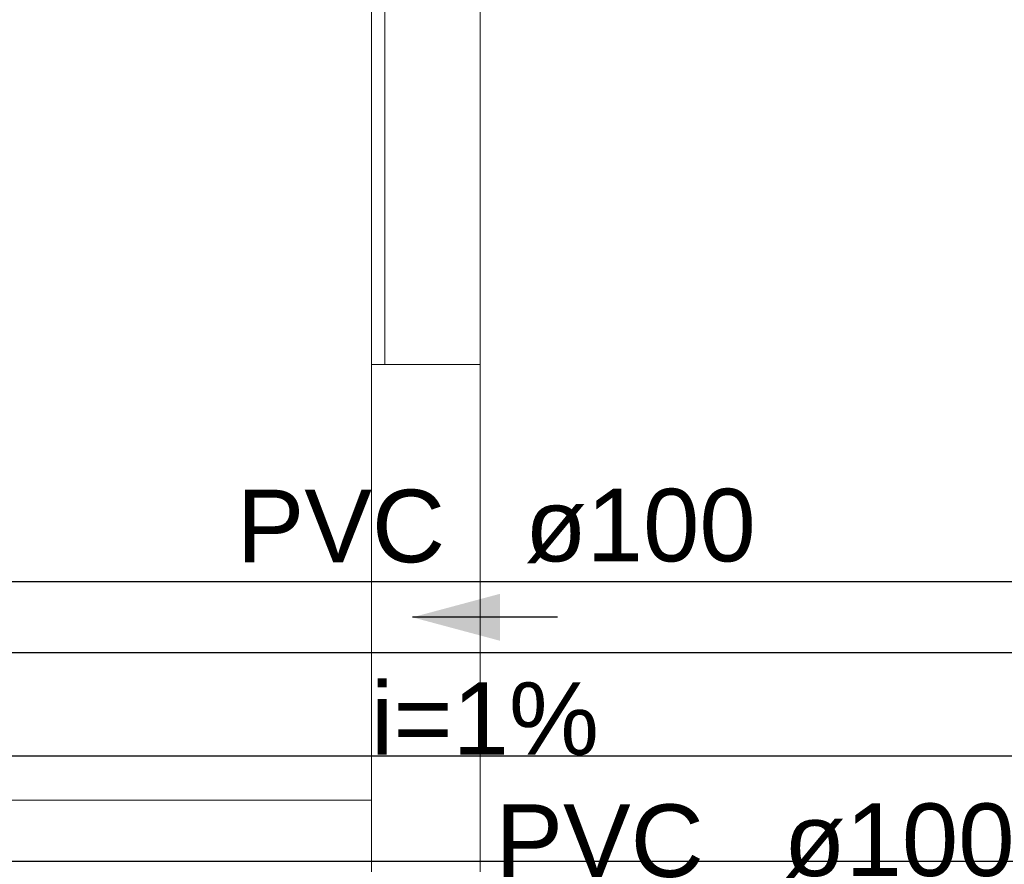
# Model space of a CAD drawing. Header units: millimetres. Extents: x -261 to 187, y -214 to 106.
# Tile 513 of 656: x -215.19 to -213.83, y 4.52 to 5.69. Entities that reach past the tile are written whole.
import ezdxf

# ---------------------------------------------------------------- set-up
doc = ezdxf.new("R2010")
doc.units = ezdxf.units.MM
doc.header["$LTSCALE"] = 0.005
doc.header["$MEASUREMENT"] = 0
doc.linetypes.add('NULL', pattern=[0])
for name, color, linetype, lineweight in [('AP-Condutos', 4, 'Continuous', 25), ('AP-Sentido conduto', 9, 'Continuous', 30), ('AP-Textos conduto', 7, 'Continuous', 9), ('IFC-Laje-Contorno', 9, 'Continuous', 5), ('IFC-Parede-Contorno', 9, 'Continuous', 5)]:
    doc.layers.add(name, color=color, linetype=linetype, lineweight=lineweight)
doc.styles.add('Arial', font='arial.ttf')

msp = doc.modelspace()

# ---------------------------------------------------------------- hatches: boundary and pattern name
at = {"layer": 'AP-Sentido conduto', "linetype": 'Continuous'}
msp.add_hatch(color=7, dxfattribs=at).paths.add_polyline_path([(-214.6481, 4.8602), (-214.5272, 4.8278), (-214.5272, 4.8926)])

# ---------------------------------------------------------------- linework, layer by layer
at = {"layer": 'AP-Condutos'}
for p, q in [((-211.9683, 4.9093), (-217.158, 4.9093)), ((-211.9683, 4.8111), (-217.158, 4.8111)), ((-212.3299, 4.6683), (-221.949, 4.6683)), ((-212.3299, 4.5231), (-221.949, 4.5231))]:
    msp.add_line(p, q, dxfattribs=at)
at = {"layer": 'AP-Sentido conduto'}
msp.add_lwpolyline([(-214.4478, 4.8602), (-214.6481, 4.8602)], dxfattribs=at)
at = {"layer": 'IFC-Laje-Contorno', "lineweight": 5}
for p, q in [((-214.7046, 5.2093), (-214.7046, 6.111)), ((-214.6862, 5.2093), (-214.6862, 6.111)), ((-218.2834, 4.6076), (-214.7046, 4.6076))]:
    msp.add_line(p, q, dxfattribs=at)
at = {"layer": 'IFC-Parede-Contorno', "lineweight": 5}
for p, q in [((-214.5543, 5.2093), (-214.5543, 6.111)), ((-214.7046, 5.2093), (-214.5543, 5.2093)), ((-214.7046, 4.7823), (-214.7046, 5.2093)), ((-214.7046, 5.2093), (-214.6435, 5.2093)), ((-214.6435, 5.2093), (-214.5543, 5.2093)), ((-214.5543, 4.7823), (-214.5543, 5.2093)), ((-214.7046, 4.2152), (-214.7046, 4.7823)), ((-214.5543, 4.2152), (-214.5543, 4.7823))]:
    msp.add_line(p, q, dxfattribs=at)

# ---------------------------------------------------------------- texts
at = {"layer": 'AP-Textos conduto', "linetype": 'NULL', "char_height": 0.10019, "line_spacing_factor": 0.6, "style": 'Arial'}
for s, insert, width, attachment_point in [('PVC', (-214.603, 4.9347), 0.575792, 9), ('ø100', (-214.4928, 4.9347), 0.637953, 7), ('i=1%', (-214.5479, 4.6695), 0.630163, 8), ('PVC', (-214.2456, 4.5003), 0.575792, 9), ('ø100', (-214.1354, 4.5003), 0.637953, 7)]:
    msp.add_mtext(s, dxfattribs=dict(at, insert=insert, width=width, attachment_point=attachment_point))

doc.saveas('drawing.dxf')
